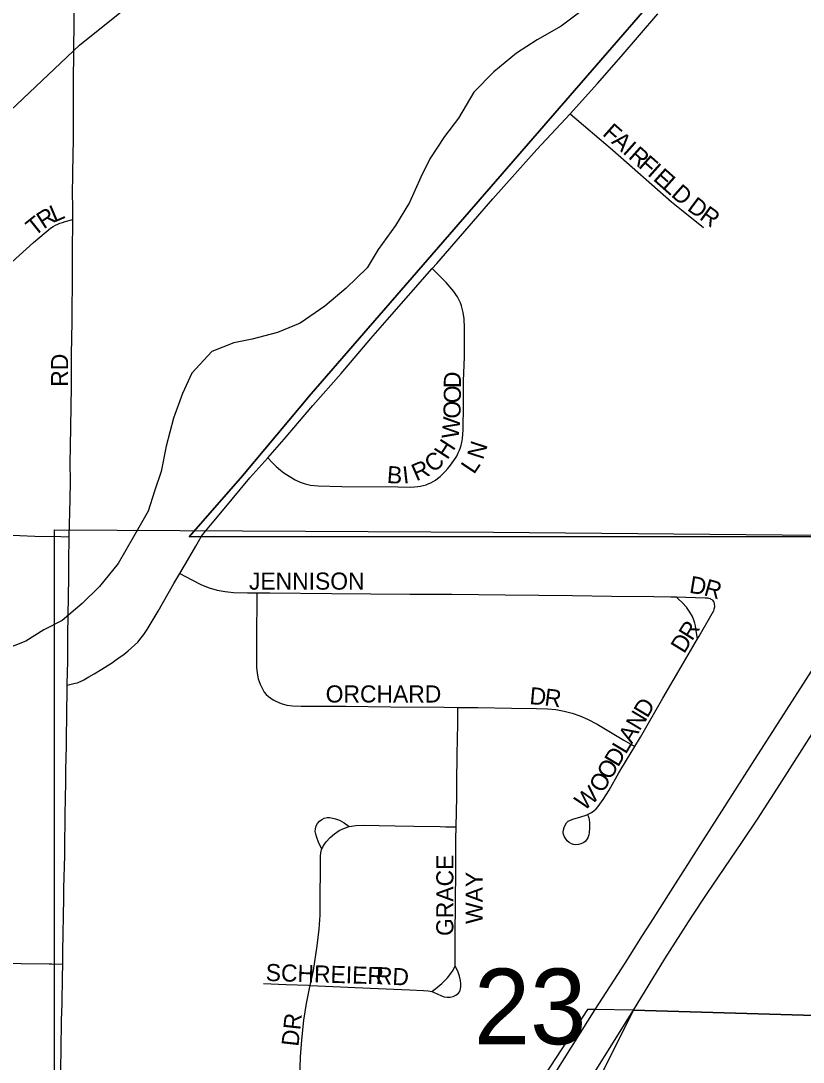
# Model space of a CAD drawing. Extents: x 1443599 to 1910620, y 1028088 to 1361369.
# Drawn here: x 1678868 to 1681156, y 1312174 to 1315218 of the extents above; entities that cross this region are included whole.
import ezdxf

# ---------------------------------------------------------------- set-up
doc = ezdxf.new("R2010")
doc.units = 0
for name, color, linetype in [('GM_X_City_Street', 7, 'Continuous'), ('GM_X_City_Street_Text', 7, 'Continuous'), ('GM_X_Corporation', 7, 'Continuous'), ('GM_X_Interstate_Route', 7, 'Continuous'), ('GM_X_Minor_River', 7, 'Continuous'), ('GM_X_Rail_Line', 7, 'Continuous'), ('GM_X_Section', 7, 'Continuous'), ('GM_X_Section_Text', 7, 'Continuous')]:
    doc.layers.add(name, color=color, linetype=linetype)

msp = doc.modelspace()

# ---------------------------------------------------------------- linework, layer by layer
at = {"layer": 'GM_X_City_Street'}
for points in [[(1679020.5, 1314759.2), (1679020.8, 1314774.7), (1679022.2, 1314873.2), (1679022.2, 1315030.1), (1679023.3, 1315138.7), (1679024, 1315207.9), (1679023.6, 1315290.1), (1679024.4, 1315339.1)], [(1680474.7, 1314946.4), (1680554.3, 1315035.4), (1680623.2, 1315114.6), (1680730.7, 1315238.8)], [(1680071.2, 1314494.3), (1680084.6, 1314509.4), (1680248.1, 1314697.7), (1680377.1, 1314842.2), (1680474.7, 1314946.4)], [(1680474.7, 1314946.4), (1680597.9, 1314840.9), (1680770.8, 1314689.7), (1680800.2, 1314665.6), (1680863.9, 1314614.3)], [(1679020.1, 1314638), (1679020.4, 1314666.3), (1679019.7, 1314722.2), (1679020.5, 1314759.2)], [(1678789.3, 1314466.1), (1678905.2, 1314569.9), (1678942.7, 1314601.5), (1678955.4, 1314611.8), (1678963.3, 1314617.1), (1678969.6, 1314620.9), (1678976.1, 1314624.1), (1678982.6, 1314626.9), (1678989.9, 1314629.2), (1678998.2, 1314631.8), (1679020.1, 1314638)], [(1679009.9, 1313709.9), (1679012.2, 1313819.3), (1679013.2, 1313872.8), (1679012.8, 1313925.2), (1679013.3, 1313974.2), (1679016.5, 1314147.9), (1679016, 1314243.1), (1679018.3, 1314338.3), (1679018, 1314371.1), (1679019.4, 1314453.1), (1679019.4, 1314485.9), (1679019.4, 1314502.3), (1679019.1, 1314541.7), (1679020.1, 1314638)], [(1679590.4, 1313941.2), (1679603.1, 1313926.9), (1679615, 1313915.1), (1679627.3, 1313904.5), (1679637.5, 1313897.2), (1679652.5, 1313886.9), (1679670.6, 1313876), (1679684.8, 1313869.2), (1679699.8, 1313864.3), (1679715.3, 1313861.2), (1679737.7, 1313859.1), (1679806.4, 1313857.4), (1679970.9, 1313855.9), (1680006.7, 1313855.4), (1680018.9, 1313855.8), (1680029.2, 1313856.7), (1680036.7, 1313857.6), (1680044.6, 1313859.6), (1680053, 1313862.1), (1680059.5, 1313864.7), (1680066.6, 1313867.6), (1680073.7, 1313871.7), (1680080.2, 1313875.7), (1680086.9, 1313880.4), (1680094, 1313886), (1680101.2, 1313892.9), (1680109, 1313900.9), (1680116.4, 1313909.5), (1680124.6, 1313919.8), (1680134.2, 1313932.6), (1680142.8, 1313946.1), (1680147.3, 1313955.1), (1680151.1, 1313963.2), (1680154, 1313970.9), (1680155.9, 1313978.2), (1680157.8, 1313985.9), (1680159.4, 1313996.9), (1680161.1, 1314022.7), (1680162.4, 1314095.5), (1680163, 1314165.4), (1680165.3, 1314235.6), (1680165.5, 1314321.1), (1680164.1, 1314346.9), (1680161.4, 1314366), (1680159.1, 1314377), (1680156.8, 1314384.8), (1680153.4, 1314394), (1680149.6, 1314402.1), (1680144.8, 1314411.8), (1680140.2, 1314418.8), (1680134.4, 1314427.3), (1680128.9, 1314434.2), (1680111.6, 1314453.4), (1680097.9, 1314467.4), (1680071.2, 1314494.3)], [(1679590.4, 1313941.2), (1679638.6, 1313995.7), (1679722.3, 1314094), (1679804.4, 1314187.8), (1679891.9, 1314289.9), (1679939, 1314344.6), (1680071.2, 1314494.3)], [(1679396.8, 1313711.3), (1679408, 1313725.9), (1679427.3, 1313749.3), (1679458.2, 1313785.9), (1679538.2, 1313882.1), (1679590.4, 1313941.2)], [(1678450.5, 1313722.8), (1678454.5, 1313722.7), (1678520, 1313722), (1678630.3, 1313718.6), (1678738.9, 1313716.1), (1678794.5, 1313714.9), (1678864.9, 1313713.3), (1678909.1, 1313712.2), (1678985.6, 1313710.5), (1679009.9, 1313709.9)], [(1679004, 1313275.9), (1679004.1, 1313279.6), (1679005.8, 1313345), (1679005.8, 1313378), (1679005.8, 1313423.8), (1679008.5, 1313591.2), (1679008.9, 1313664.6), (1679009.4, 1313682.9), (1679009.9, 1313709.9)], [(1679332.8, 1313602.2), (1679355.5, 1313641), (1679379.8, 1313682.7), (1679387.5, 1313696.4), (1679396.8, 1313711.3)], [(1679004, 1313275.9), (1679019.4, 1313279.6), (1679023.6, 1313280.5), (1679028.5, 1313281.8), (1679033.7, 1313283.4), (1679037.7, 1313284.7), (1679044.9, 1313287.8), (1679052.8, 1313292.1), (1679067.4, 1313300), (1679082.4, 1313309), (1679105.3, 1313322.6), (1679136, 1313342.5), (1679145.5, 1313348.8), (1679152, 1313353.9), (1679170.2, 1313366.9), (1679182, 1313376.1), (1679191.8, 1313384.8), (1679201, 1313392.6), (1679210.3, 1313401.9), (1679220.6, 1313414.2), (1679228.3, 1313424.5), (1679237.6, 1313438.4), (1679252.4, 1313463.1), (1679269.9, 1313492.5), (1679315.9, 1313573.5), (1679332.8, 1313602.2)], [(1679332.8, 1313602.2), (1679367.8, 1313584), (1679396.5, 1313569), (1679419.1, 1313560.5), (1679442.2, 1313554), (1679465.9, 1313549.7), (1679490.1, 1313547.4), (1679530.7, 1313545.8), (1679557.9, 1313545.8)], [(1679557.9, 1313545.8), (1679557.9, 1313500.4), (1679557.8, 1313451.4), (1679556.9, 1313377.7), (1679557.6, 1313328.2), (1679558.9, 1313311.4), (1679562.4, 1313294.7), (1679568, 1313278.6), (1679575.5, 1313263.3), (1679580.2, 1313256), (1679585.7, 1313249.2), (1679592, 1313243.1), (1679598.8, 1313237.8), (1679606, 1313233.1), (1679613.5, 1313228.9), (1679629.4, 1313222.4), (1679645.9, 1313218.1), (1679662.6, 1313215.8), (1679687.5, 1313214.6), (1679818.8, 1313214.6), (1679949.9, 1313212.3), (1680105.7, 1313211.4), (1680146.1, 1313211.2)], [(1679557.9, 1313545.8), (1679596.1, 1313545.9), (1679776.5, 1313544.1), (1679891.2, 1313542.8), (1680005.8, 1313541.9), (1680128.7, 1313541.7), (1680284.4, 1313539.9), (1680481.1, 1313538.2), (1680595.7, 1313536.8), (1680718.7, 1313535.5), (1680769, 1313534.2), (1680784.6, 1313533.9)], [(1680784.6, 1313533.9), (1680841.1, 1313532.5), (1680869.2, 1313531.9), (1680876.5, 1313531.3), (1680880, 1313530.5), (1680883.3, 1313529.3), (1680886.1, 1313528), (1680888.4, 1313526.3), (1680890.7, 1313524.5), (1680892.7, 1313521.9), (1680894.2, 1313518.6), (1680895.4, 1313515.2), (1680895.8, 1313512.3), (1680896.2, 1313508.1), (1680896.1, 1313504), (1680895.8, 1313501.1), (1680894.9, 1313497.9), (1680893.1, 1313492.5)], [(1680846.6, 1313411.7), (1680845.7, 1313418), (1680842.3, 1313440.6), (1680840.6, 1313450), (1680838.9, 1313457.5), (1680836.2, 1313465.7), (1680831.7, 1313476.8), (1680824.5, 1313489.9), (1680814.1, 1313504.3), (1680802.8, 1313516.6), (1680789.3, 1313529.4), (1680784.6, 1313533.9)], [(1680846.6, 1313411.7), (1680851.3, 1313419.8), (1680889.7, 1313486), (1680893.1, 1313492.5)], [(1680663, 1313096.6), (1680679.7, 1313124.5), (1680745.3, 1313237.9), (1680799, 1313329.7), (1680846.6, 1313411.7)], [(1678990.7, 1312460.5), (1678990.7, 1312461.3), (1678990.7, 1312467.7), (1678990.8, 1312477.6), (1678990.9, 1312497.2), (1678991.2, 1312510.1), (1678991.6, 1312536), (1678993.1, 1312614.3), (1678993.7, 1312640.6), (1678994, 1312661.3), (1678994.2, 1312682.9), (1678997.2, 1312778), (1678997.2, 1312801), (1678998.4, 1312892.8), (1678999, 1312949.7), (1678999.4, 1312987.9), (1678999.8, 1313027.1), (1679001.6, 1313099.2), (1679001.9, 1313127.8), (1679002.5, 1313181.3), (1679004, 1313275.9)], [(1680141.4, 1312862.3), (1680143.3, 1312949.6), (1680143.5, 1312990.8), (1680144.1, 1313073.1), (1680145.5, 1313163.5), (1680146.1, 1313211.2)], [(1680146.1, 1313211.2), (1680204.1, 1313210.9), (1680302.5, 1313209), (1680376.2, 1313208.3), (1680408.6, 1313207.3), (1680432.7, 1313204.9), (1680456.5, 1313200.5), (1680479.9, 1313194.3), (1680502.8, 1313186.8), (1680524.9, 1313177.1), (1680553.6, 1313162.1), (1680631.1, 1313115.7), (1680663, 1313096.6)], [(1680526.4, 1312895.7), (1680528.6, 1312887.9), (1680529.6, 1312882.6), (1680530.7, 1312874.3), (1680531.2, 1312858.9), (1680530, 1312844.7), (1680528.6, 1312838.5), (1680525.7, 1312830.2), (1680522.5, 1312824), (1680518, 1312818.7), (1680513.9, 1312815.8), (1680510.3, 1312813.8), (1680505.8, 1312811.8), (1680498.6, 1312810.2), (1680491.2, 1312809.6), (1680484.5, 1312809.9), (1680478, 1312812), (1680471.7, 1312815.8), (1680466.1, 1312820.6), (1680461.3, 1312826.4), (1680457.5, 1312832.6), (1680455.1, 1312839.3), (1680454.1, 1312846.2), (1680454.7, 1312853.3), (1680456.7, 1312860.4), (1680459.8, 1312867.2), (1680463.8, 1312873.1), (1680468.9, 1312878), (1680474.9, 1312881.8), (1680481.9, 1312884.6), (1680505.3, 1312890.7), (1680521.6, 1312895.8), (1680529.4, 1312899.5), (1680536.9, 1312903.9), (1680543.9, 1312909), (1680550.3, 1312914.8), (1680556.1, 1312921.2), (1680570.9, 1312941.4), (1680588.7, 1312969.2), (1680616.9, 1313019.3), (1680641.8, 1313061.4), (1680663, 1313096.6)], [(1679748.1, 1312796.8), (1679738.2, 1312817.5), (1679733.5, 1312830.3), (1679730.7, 1312840), (1679729.2, 1312848.2), (1679729.5, 1312856.5), (1679731.8, 1312864.5), (1679736, 1312871.7), (1679741.6, 1312878), (1679748.2, 1312883.1), (1679755.6, 1312886.9), (1679763.7, 1312888.8), (1679772, 1312888.9), (1679780.3, 1312887.7), (1679788.3, 1312885.2), (1679800.1, 1312881), (1679813.8, 1312873.6), (1679828.7, 1312863.1)], [(1679748.1, 1312796.8), (1679751.2, 1312803.5), (1679755.7, 1312811), (1679760.8, 1312817.9), (1679772.4, 1312830.4), (1679785.2, 1312841.5), (1679799.4, 1312851), (1679814.9, 1312858.3), (1679828.7, 1312863.1)], [(1679828.7, 1312863.1), (1679848.1, 1312865.7), (1679873.2, 1312866.4), (1679916.3, 1312865.6), (1679963.2, 1312864.8), (1680017.1, 1312863.8), (1680094.3, 1312862.4), (1680110.5, 1312862.3), (1680141.4, 1312862.3)], [(1680137.8, 1312455.3), (1680138.6, 1312557), (1680139.1, 1312626.5), (1680140, 1312749.9), (1680140.6, 1312826.3), (1680141.4, 1312862.3)], [(1679714.7, 1312398.4), (1679723.6, 1312441.7), (1679735.1, 1312514.4), (1679740.7, 1312563), (1679743.2, 1312603.7), (1679743.7, 1312652.8), (1679744.1, 1312743), (1679744.3, 1312775.8), (1679745.2, 1312786.2), (1679747.5, 1312795.6), (1679748.1, 1312796.8)], [(1678170.7, 1312476), (1678197.8, 1312475.7), (1678279.6, 1312474.7), (1678455.8, 1312470.8), (1678651.3, 1312466.9), (1678798, 1312463.9), (1678869, 1312462.5), (1678950.8, 1312461.1), (1678959, 1312461), (1678990.7, 1312460.5)], [(1678972.5, 1311404.4), (1678973.4, 1311460.8), (1678975, 1311551.9), (1678977.4, 1311715.3), (1678977.4, 1311774.4), (1678977.9, 1311790.8), (1678980.3, 1311924.8), (1678980.5, 1311934.7), (1678980.4, 1311950.7), (1678981.1, 1311970.1), (1678981.6, 1311998.6), (1678981.9, 1312024.7), (1678983.4, 1312092.3), (1678984.8, 1312156.6), (1678985.9, 1312210.3), (1678986, 1312233.1), (1678986.8, 1312272.1), (1678987.4, 1312294.6), (1678988.9, 1312346.7), (1678989.9, 1312421.9), (1678990.7, 1312460.5)], [(1680070.3, 1312380.5), (1680082.1, 1312389.6), (1680099, 1312404), (1680115.6, 1312420.4), (1680125.7, 1312433.2), (1680131.9, 1312443), (1680137.8, 1312455.3)], [(1680147.6, 1312375.1), (1680150.4, 1312379.6), (1680152.9, 1312384.3), (1680153.9, 1312388.6), (1680154.7, 1312394.7), (1680154.5, 1312403.3), (1680153.7, 1312412.8), (1680151, 1312425.2), (1680145.6, 1312439.9), (1680142.3, 1312447.1), (1680137.8, 1312455.3)], [(1679578.2, 1312403.8), (1679643.9, 1312401), (1679709.5, 1312398.7), (1679714.7, 1312398.4)], [(1679683.7, 1312038.1), (1679683.8, 1312123.9), (1679686.1, 1312189.8), (1679689.8, 1312239), (1679696.1, 1312296.4), (1679703.6, 1312345.3), (1679713.7, 1312393.6), (1679714.7, 1312398.4)], [(1679714.7, 1312398.4), (1679758.6, 1312396.5), (1679889.5, 1312390.5), (1680005.9, 1312385.1), (1680045.2, 1312383.3), (1680059.7, 1312382), (1680070.3, 1312380.5)], [(1680070.3, 1312380.5), (1680076.3, 1312378), (1680085.1, 1312373.9), (1680097.8, 1312367.8), (1680106.4, 1312365.3), (1680114.9, 1312364), (1680123.7, 1312364.2), (1680132.2, 1312366.2), (1680140.5, 1312370), (1680147.6, 1312375.1)]]:
    msp.add_lwpolyline(points, dxfattribs=at)
at = {"layer": 'GM_X_Corporation'}
for points in [[(1684398.4, 1311067.8), (1680011, 1311119.4), (1680376.6, 1311759.9), (1680659.9, 1312325.8), (1681720.3, 1312294.7), (1681729.8, 1313711.2), (1679360, 1313710.1), (1679516.4, 1313887.9), (1679716.9, 1314127.6), (1681571.6, 1316265.1), (1681633.7, 1316321), (1681683.7, 1316366.9), (1681755.6, 1316384.7), (1683067.9, 1316438.1), (1683087.5, 1319710.1), (1686959.3, 1319677.7)], [(1681571.6, 1316265.1), (1679716.9, 1314127.6), (1679516.4, 1313887.9), (1679360, 1313710.1), (1681729.8, 1313711.2), (1681720.3, 1312294.7), (1680659.9, 1312325.8), (1680547.9, 1312327.4), (1680525.5, 1312328.1), (1680215.1, 1311853.6), (1679835.3, 1311268.8), (1679679.4, 1311204.4), (1679563.2, 1311211.5), (1679566, 1311142.1), (1679481, 1311139.9), (1679480.3, 1311106.6), (1678968.8, 1311140.2), (1678968.6, 1311023.2), (1679388.2, 1311006), (1679381.4, 1310521.7), (1679378.1, 1310357.2), (1679334.3, 1308389.7)]]:
    msp.add_lwpolyline(points, dxfattribs=at)
at = {"layer": 'GM_X_Interstate_Route'}
for points in [[(1680659.9, 1312325.8), (1680751.2, 1312476.2), (1680829.2, 1312598.1), (1680874.6, 1312666.6), (1680976.5, 1312815.8), (1681021.9, 1312884.1), (1681080.6, 1312975.1), (1681268, 1313268.6), (1681274.3, 1313278.4), (1681289.4, 1313301.7), (1681332.7, 1313367.6), (1681382.5, 1313444.9), (1681472.5, 1313586.1), (1681551.8, 1313708.9)], [(1680430.1, 1312142), (1680547.9, 1312327.4), (1680634.8, 1312463.4), (1680685.9, 1312543.8), (1680718.1, 1312593.4), (1680769.1, 1312673.9), (1680818.4, 1312751.3), (1680855.5, 1312809.8), (1680881.6, 1312851.6), (1681007.3, 1313048.1), (1681197.3, 1313344)], [(1679378.1, 1310357.2), (1679471.2, 1310475.8), (1679528.2, 1310555.8), (1679574.4, 1310623.5), (1679650.9, 1310738), (1679727.6, 1310856.4), (1679765, 1310914.3), (1679832.9, 1311019), (1679888.2, 1311105.4), (1679994, 1311270.5), (1680195.3, 1311585.9), (1680341.2, 1311815.9), (1680659.9, 1312325.8)]]:
    msp.add_lwpolyline(points, dxfattribs=at)
at = {"layer": 'GM_X_Minor_River'}
msp.add_lwpolyline([(1680518.7, 1315255.9), (1680448.2, 1315202.6), (1680377.9, 1315163.4), (1680317.5, 1315124.1), (1680251, 1315068.9), (1680192.3, 1315009.5), (1680147.5, 1314933.9), (1680106.9, 1314880.3), (1680064.1, 1314814.7), (1680037.5, 1314761), (1680004.6, 1314687.2), (1679963.8, 1314619.6), (1679913.1, 1314550.1), (1679880.4, 1314496.4), (1679819.8, 1314437.1), (1679757.3, 1314383.8), (1679684.8, 1314334.6), (1679618.7, 1314307.3), (1679544.6, 1314288.2), (1679490.6, 1314276.9), (1679426.4, 1314251.6), (1679367.8, 1314188.3), (1679341.1, 1314128.5), (1679314.2, 1314056.7), (1679293.2, 1313974.8), (1679278.2, 1313900.8), (1679259.5, 1313843), (1679240.8, 1313785.1), (1679197.9, 1313709.5), (1679153, 1313631.9), (1679098.3, 1313564.5), (1679047.8, 1313515), (1678989.3, 1313465.6), (1678935.1, 1313438.3), (1678882.8, 1313404.9), (1678818.6, 1313379.6)], dxfattribs=at)
at = {"layer": 'GM_X_Rail_Line'}
for points in [[(1679039.5, 1315147.8), (1679290.4, 1315348.6), (1679471, 1315509.2), (1679747, 1315710), (1680038, 1315976), (1680258.7, 1316216.9), (1684679.8, 1319692.1)], [(1673800.3, 1310290.4), (1677353.6, 1313551.7), (1679039.5, 1315147.8)]]:
    msp.add_lwpolyline(points, dxfattribs=at)
at = {"layer": 'GM_X_Section'}
msp.add_lwpolyline([(1680250.1, 1313723.3), (1681726.5, 1313709.7), (1681724.3, 1310962.1), (1678964.9, 1311152.5), (1678967.1, 1312461.7), (1678967, 1313730)], close=True, dxfattribs=at)

# ---------------------------------------------------------------- texts
at = {"layer": 'GM_X_City_Street_Text'}
for s, rotation, p in [('F', 318.4209, (1680566.2, 1314885.7)), ('A', 318.4608, (1680592.6, 1314862.3)), ('I', 318.4318, (1680625.5, 1314833.1)), ('R', 318.4189, (1680642, 1314818.5)), ('F', 318.4682, (1680671.6, 1314792.2)), ('I', 318.4028, (1680698, 1314768.9)), ('E', 318.4505, (1680714.5, 1314754.2)), ('L', 318.4209, (1680740.8, 1314730.9)), ('D', 318.4173, (1680767.1, 1314707.5)), ('D', 323.4115, (1680813.8, 1314666.8)), ('R', 32.6798, (1678934.9, 1314608.3)), ('L', 22.9582, (1678966.2, 1314628.6)), ('R', 324.1642, (1680849.7, 1314640.1)), ('T', 38.8049, (1678908.6, 1314587)), ('RD', 90, (1679006.6, 1314148.7)), ('D', 90.0038, (1680155, 1314144.6)), ('O', 89.6437, (1680154.7, 1314100.2)), ('O', 88.09, (1680153.2, 1314054.8)), ('W', 84.9276, (1680148, 1313994.8)), ('H', 57.1062, (1680115.5, 1313933)), ('N', 72.0673, (1680219.4, 1313933.1)), ('C', 39.331, (1680073.6, 1313895.3)), ('B', 355.8677, (1679937.4, 1313867.6)), ('I', 6.5617, (1679987.1, 1313865)), ('R', 23.509, (1680024.5, 1313871.7)), ('L', 55.9614, (1680193.1, 1313890.4)), ('JENNISON', 0, (1679535.2, 1313555.4)), ('D', 350.6491, (1680820.6, 1313546.5)), ('R', 344.0079, (1680862.6, 1313539.7)), ('R', 57.6703, (1680830.6, 1313403.4)), ('D', 58.2865, (1680807.6, 1313366)), ('ORCHARD', 0, (1679759.6, 1313225.4)), ('D', 355.142, (1680354.2, 1313220.9)), ('R', 352.7937, (1680397.5, 1313217.3)), ('D', 59.1899, (1680700.1, 1313177.9)), ('N', 59.1842, (1680677.6, 1313140.1)), ('A', 59.1487, (1680655, 1313102.3)), ('D', 59.1799, (1680614.4, 1313034.3)), ('L', 59.2049, (1680637, 1313072.1)), ('O', 59.0924, (1680591.8, 1312996.4)), ('O', 60.4088, (1680570.2, 1312958.4)), ('W', 40.8238, (1680515.1, 1312906.7)), ('GRACE', 90, (1680133, 1312542.8)), ('WAY', 90, (1680219, 1312577.9)), ('SCHREIER', 358.3176, (1679583.8, 1312411.4)), ('RD', 356.9884, (1679905.3, 1312402.5)), ('DR', 83.6651, (1679679.8, 1312218.2))]:
    msp.add_text(s, height=50, rotation=rotation, dxfattribs=at).set_placement(p)
at = {"layer": 'GM_X_Section_Text'}
msp.add_text('23', height=221, rotation=0, dxfattribs=at).set_placement((1680193, 1312226.3))

doc.saveas('drawing.dxf')
